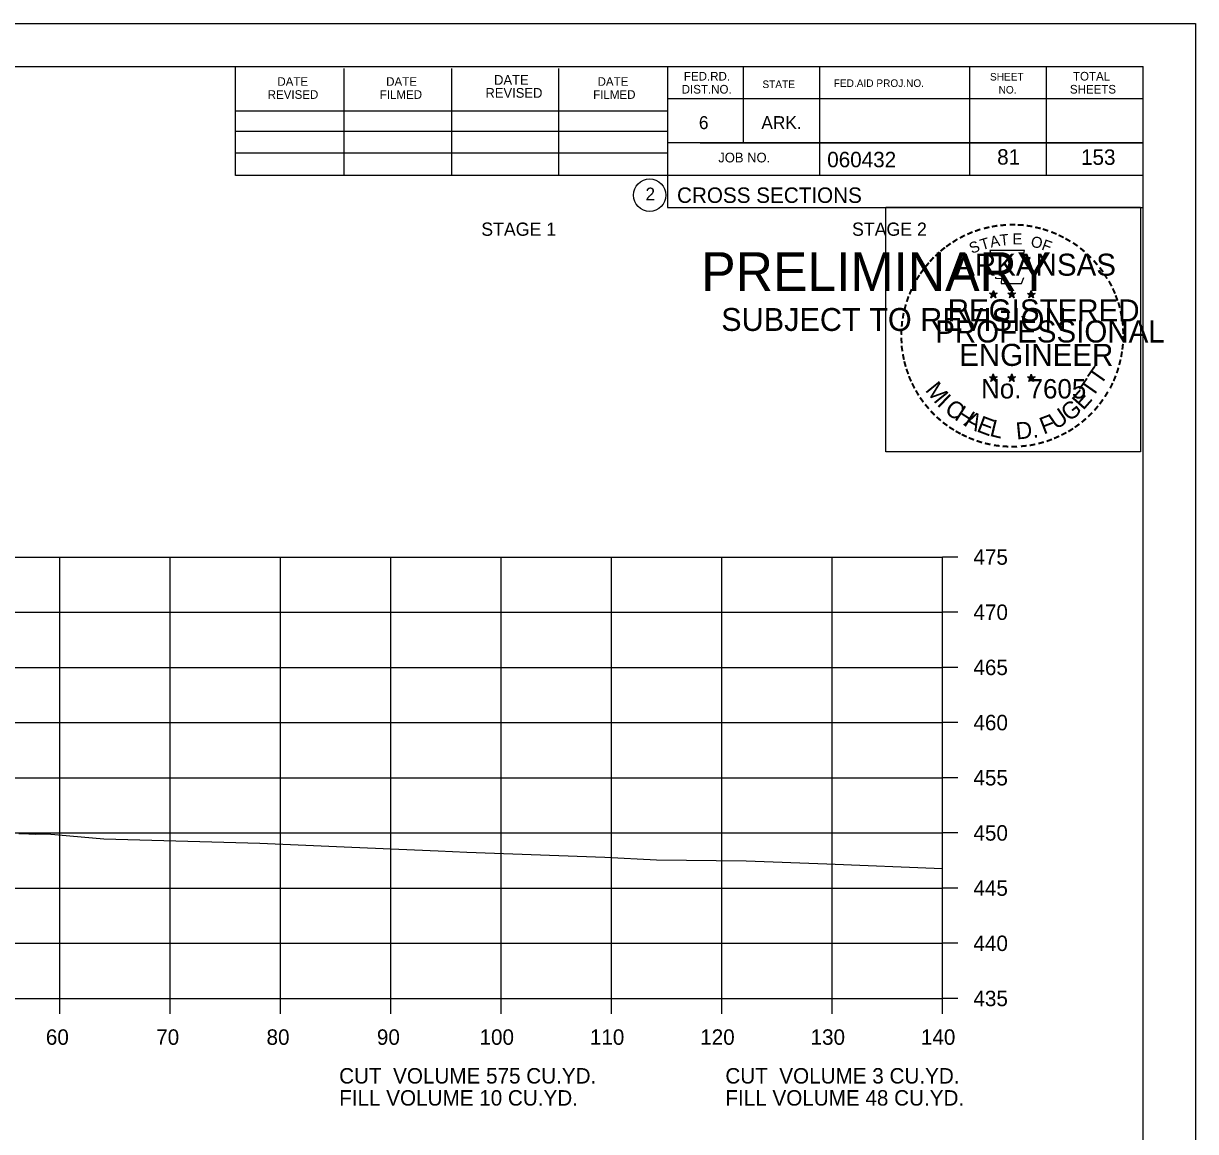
# Model space of a CAD drawing. Extents: x 1538688 to 1540766, y 656250 to 671912.
# Drawn here: x 1538914.9 to 1539021.1, y 657730.8 to 657831.3 of the extents above; entities that cross this region are included whole.
import ezdxf

# ---------------------------------------------------------------- set-up
doc = ezdxf.new("R2010")
doc.units = 0
for name, color, linetype in [('18', 7, 'Continuous'), ('22', 7, 'Continuous'), ('26', 7, 'Continuous'), ('7', 7, 'Continuous'), ('8', 7, 'Continuous'), ('9', 7, 'Continuous'), ('Borings', 7, 'Continuous'), ('Default', 7, 'Continuous'), ('Horizontal Alignment', 7, 'Continuous'), ('RipRap', 7, 'Continuous')]:
    doc.layers.add(name, color=color, linetype=linetype)

msp = doc.modelspace()

# ---------------------------------------------------------------- linework, layer by layer
at = {"layer": '18'}
msp.add_lwpolyline([(1538914.47, 657757.87), (1538915.39, 657757.83), (1538915.99, 657757.8), (1538916, 657757.82), (1538917.04, 657757.84), (1538922.18, 657757.37), (1538936.31, 657756.97), (1538944.65, 657756.62), (1538952.48, 657756.29), (1538955.07, 657756.17), (1538967.59, 657755.7), (1538972.27, 657755.48), (1538980.37, 657755.38), (1538987.69, 657755.11), (1538998.18, 657754.7)], dxfattribs=at)
at = {"layer": '22'}
for p, q in [((1538718.18, 657782.91), (1538998.18, 657782.91)), ((1538918.18, 657742.91), (1538918.18, 657782.91)), ((1538928.18, 657742.91), (1538928.18, 657782.91)), ((1538938.18, 657742.91), (1538938.18, 657782.91)), ((1538948.18, 657742.91), (1538948.18, 657782.91)), ((1538958.18, 657742.91), (1538958.18, 657782.91)), ((1538968.18, 657742.91), (1538968.18, 657782.91)), ((1538978.18, 657742.91), (1538978.18, 657782.91)), ((1538988.18, 657742.91), (1538988.18, 657782.91)), ((1538998.18, 657742.91), (1538998.18, 657782.91)), ((1538718.18, 657777.91), (1538998.18, 657777.91)), ((1538718.18, 657772.91), (1538998.18, 657772.91)), ((1538718.18, 657767.91), (1538998.18, 657767.91)), ((1538718.18, 657762.91), (1538998.18, 657762.91)), ((1538718.18, 657757.91), (1538998.18, 657757.91)), ((1538718.18, 657752.91), (1538998.18, 657752.91)), ((1538718.18, 657747.91), (1538998.18, 657747.91)), ((1538718.18, 657742.91), (1538998.18, 657742.91))]:
    msp.add_line(p, q, dxfattribs=at)
at = {"layer": '26'}
msp.add_line((1538687.78, 657831.26), (1539021.11, 657831.26), dxfattribs=at)
for points in [[(1538687.77, 657831.26), (1539021.11, 657831.26), (1539021.11, 657617.93), (1538687.77, 657617.93)], [(1538993.03, 657814.6), (1539016.13, 657814.6), (1539016.13, 657792.45), (1538993.03, 657792.45)]]:
    msp.add_lwpolyline(points, close=True, dxfattribs=at)
at = {"layer": '8'}
for p, q in [((1539002.44, 657806.81), (1539002.79, 657806.7)), ((1539002.44, 657806.81), (1539002.69, 657806.77)), ((1539002.44, 657806.81), (1539002.68, 657806.69)), ((1539002.79, 657807.07), (1539002.75, 657806.82)), ((1539002.79, 657806.7), (1539002.79, 657807.07)), ((1539002.79, 657807.07), (1539002.84, 657806.82)), ((1539003.13, 657806.81), (1539002.79, 657806.7)), ((1539003.13, 657806.81), (1539002.85, 657806.77)), ((1539003.13, 657806.81), (1539002.93, 657806.71)), ((1539004.11, 657806.81), (1539004.46, 657806.7)), ((1539004.11, 657806.81), (1539004.36, 657806.77)), ((1539004.11, 657806.81), (1539004.35, 657806.69)), ((1539004.46, 657807.07), (1539004.42, 657806.82)), ((1539004.46, 657806.7), (1539004.46, 657807.07)), ((1539004.46, 657807.07), (1539004.51, 657806.82)), ((1539004.8, 657806.81), (1539004.46, 657806.7)), ((1539004.8, 657806.81), (1539004.52, 657806.77)), ((1539004.8, 657806.81), (1539004.6, 657806.71)), ((1539005.87, 657806.8), (1539006.22, 657806.69)), ((1539005.87, 657806.8), (1539006.13, 657806.76)), ((1539005.87, 657806.8), (1539006.11, 657806.68)), ((1539006.22, 657807.06), (1539006.18, 657806.8)), ((1539006.22, 657806.69), (1539006.22, 657807.06)), ((1539006.22, 657807.06), (1539006.27, 657806.81)), ((1539006.57, 657806.8), (1539006.22, 657806.69)), ((1539006.57, 657806.8), (1539006.28, 657806.75)), ((1539006.57, 657806.8), (1539006.36, 657806.7)), ((1539002.57, 657806.41), (1539002.79, 657806.7)), ((1539002.57, 657806.41), (1539002.7, 657806.65)), ((1539002.57, 657806.41), (1539002.79, 657806.62)), ((1539003, 657806.41), (1539002.79, 657806.7)), ((1539003, 657806.41), (1539002.79, 657806.62)), ((1539003, 657806.41), (1539002.86, 657806.7)), ((1539004.24, 657806.41), (1539004.46, 657806.7)), ((1539004.24, 657806.41), (1539004.37, 657806.65)), ((1539004.24, 657806.41), (1539004.46, 657806.62)), ((1539004.67, 657806.41), (1539004.46, 657806.7)), ((1539004.67, 657806.41), (1539004.46, 657806.62)), ((1539004.67, 657806.41), (1539004.53, 657806.7)), ((1539006.01, 657806.39), (1539006.22, 657806.69)), ((1539006.01, 657806.39), (1539006.13, 657806.64)), ((1539006.01, 657806.39), (1539006.22, 657806.61)), ((1539006.43, 657806.39), (1539006.22, 657806.69)), ((1539006.43, 657806.39), (1539006.22, 657806.61)), ((1539006.43, 657806.39), (1539006.3, 657806.69)), ((1539002.78, 657799.5), (1539002.74, 657799.24)), ((1539002.78, 657799.13), (1539002.78, 657799.5)), ((1539002.78, 657799.5), (1539002.83, 657799.25)), ((1539004.45, 657799.5), (1539004.41, 657799.24)), ((1539004.45, 657799.13), (1539004.45, 657799.5)), ((1539004.45, 657799.5), (1539004.5, 657799.25)), ((1539006.22, 657799.49), (1539006.18, 657799.23)), ((1539006.22, 657799.12), (1539006.22, 657799.49)), ((1539006.22, 657799.49), (1539006.27, 657799.24)), ((1539002.43, 657799.24), (1539002.78, 657799.13)), ((1539002.43, 657799.24), (1539002.69, 657799.2)), ((1539002.43, 657799.24), (1539002.67, 657799.12)), ((1539002.57, 657798.83), (1539002.78, 657799.13)), ((1539002.57, 657798.83), (1539002.69, 657799.08)), ((1539002.57, 657798.83), (1539002.78, 657799.05)), ((1539003.13, 657799.24), (1539002.78, 657799.13)), ((1539003, 657798.83), (1539002.78, 657799.13)), ((1539003, 657798.83), (1539002.78, 657799.05)), ((1539003.13, 657799.24), (1539002.84, 657799.19)), ((1539003, 657798.83), (1539002.86, 657799.12)), ((1539003.13, 657799.24), (1539002.93, 657799.14)), ((1539004.1, 657799.24), (1539004.45, 657799.13)), ((1539004.1, 657799.24), (1539004.36, 657799.2)), ((1539004.1, 657799.24), (1539004.34, 657799.12)), ((1539004.24, 657798.83), (1539004.45, 657799.13)), ((1539004.24, 657798.83), (1539004.36, 657799.08)), ((1539004.24, 657798.83), (1539004.45, 657799.05)), ((1539004.8, 657799.24), (1539004.45, 657799.13)), ((1539004.67, 657798.83), (1539004.45, 657799.13)), ((1539004.67, 657798.83), (1539004.45, 657799.05)), ((1539004.8, 657799.24), (1539004.51, 657799.19)), ((1539004.67, 657798.83), (1539004.53, 657799.12)), ((1539004.8, 657799.24), (1539004.6, 657799.14)), ((1539005.87, 657799.23), (1539006.22, 657799.12)), ((1539005.87, 657799.23), (1539006.12, 657799.19)), ((1539005.87, 657799.23), (1539006.11, 657799.11)), ((1539006, 657798.82), (1539006.22, 657799.12)), ((1539006, 657798.82), (1539006.13, 657799.07)), ((1539006, 657798.82), (1539006.22, 657799.04)), ((1539006.57, 657799.23), (1539006.22, 657799.12)), ((1539006.43, 657798.82), (1539006.22, 657799.12)), ((1539006.43, 657798.82), (1539006.22, 657799.04)), ((1539006.57, 657799.23), (1539006.28, 657799.18)), ((1539006.43, 657798.82), (1539006.3, 657799.11)), ((1539006.57, 657799.23), (1539006.36, 657799.13))]:
    msp.add_line(p, q, dxfattribs=at)
for points in [[(1539002.48, 657810.69), (1539002.75, 657809.87)], [(1539005.99, 657809.77), (1539006.13, 657810.05), (1539005.45, 657810.03), (1539005.6, 657810.69), (1539002.48, 657810.69)], [(1539002.97, 657808.27), (1539002.97, 657808.18), (1539003.53, 657808.16), (1539003.48, 657807.69), (1539005.35, 657807.69), (1539005.55, 657808.23)], [(1539002.79, 657807.07), (1539003, 657806.41), (1539002.44, 657806.81), (1539003.13, 657806.81), (1539002.57, 657806.41), (1539002.79, 657807.07)], [(1539004.46, 657807.07), (1539004.67, 657806.41), (1539004.11, 657806.81), (1539004.8, 657806.81), (1539004.24, 657806.41), (1539004.46, 657807.07)], [(1539006.22, 657807.06), (1539006.43, 657806.39), (1539005.87, 657806.8), (1539006.57, 657806.8), (1539006.01, 657806.39), (1539006.22, 657807.06)], [(1539002.78, 657799.5), (1539003, 657798.83), (1539002.43, 657799.24), (1539003.13, 657799.24), (1539002.57, 657798.83), (1539002.78, 657799.5)], [(1539004.45, 657799.5), (1539004.67, 657798.83), (1539004.1, 657799.24), (1539004.8, 657799.24), (1539004.24, 657798.83), (1539004.45, 657799.5)], [(1539006.22, 657799.49), (1539006.43, 657798.82), (1539005.87, 657799.23), (1539006.57, 657799.23), (1539006, 657798.82), (1539006.22, 657799.49)]]:
    msp.add_lwpolyline(points, dxfattribs=at)
for centre, radius in [((1539002.79, 657806.7), 0.172), ((1539002.79, 657806.7), 0.145), ((1539002.79, 657806.7), 0.116), ((1539002.79, 657806.7), 0.0991), ((1539002.79, 657806.7), 0.0747), ((1539004.46, 657806.7), 0.172), ((1539004.46, 657806.7), 0.145), ((1539004.46, 657806.7), 0.116), ((1539004.46, 657806.7), 0.0991), ((1539004.46, 657806.7), 0.0747), ((1539006.22, 657806.69), 0.172), ((1539006.22, 657806.69), 0.145), ((1539006.22, 657806.69), 0.116), ((1539006.22, 657806.69), 0.0991), ((1539006.22, 657806.69), 0.0747), ((1539002.79, 657806.7), 0.0495), ((1539002.79, 657806.7), 0.0296), ((1539004.46, 657806.7), 0.0495), ((1539004.46, 657806.7), 0.0296), ((1539006.22, 657806.69), 0.0495), ((1539006.22, 657806.69), 0.0296), ((1539002.78, 657799.13), 0.172), ((1539002.78, 657799.13), 0.145), ((1539002.78, 657799.13), 0.116), ((1539002.78, 657799.13), 0.0991), ((1539002.78, 657799.13), 0.0747), ((1539002.78, 657799.13), 0.0495), ((1539002.78, 657799.13), 0.0296), ((1539004.45, 657799.13), 0.172), ((1539004.45, 657799.13), 0.145), ((1539004.45, 657799.13), 0.116), ((1539004.45, 657799.13), 0.0991), ((1539004.45, 657799.13), 0.0747), ((1539004.45, 657799.13), 0.0495), ((1539004.45, 657799.13), 0.0296), ((1539006.22, 657799.12), 0.172), ((1539006.22, 657799.12), 0.145), ((1539006.22, 657799.12), 0.116), ((1539006.22, 657799.12), 0.0991), ((1539006.22, 657799.12), 0.0747), ((1539006.22, 657799.12), 0.0495), ((1539006.22, 657799.12), 0.0296)]:
    msp.add_circle(centre, radius, dxfattribs=at)
at = {"layer": 'Borings'}
for p, q in [((1538998.18, 657742.91), (1538998.18, 657782.91)), ((1538999.58, 657782.91), (1538998.18, 657782.91)), ((1538999.58, 657777.91), (1538998.18, 657777.91)), ((1538999.58, 657772.91), (1538998.18, 657772.91)), ((1538999.58, 657767.91), (1538998.18, 657767.91)), ((1538999.58, 657762.91), (1538998.18, 657762.91)), ((1538999.58, 657757.91), (1538998.18, 657757.91)), ((1538999.58, 657752.91), (1538998.18, 657752.91)), ((1538999.58, 657747.91), (1538998.18, 657747.91)), ((1538718.18, 657742.91), (1538998.18, 657742.91)), ((1538918.18, 657741.51), (1538918.18, 657742.91)), ((1538928.18, 657741.51), (1538928.18, 657742.91)), ((1538938.18, 657741.51), (1538938.18, 657742.91)), ((1538948.18, 657741.51), (1538948.18, 657742.91)), ((1538958.18, 657741.51), (1538958.18, 657742.91)), ((1538968.18, 657741.51), (1538968.18, 657742.91)), ((1538978.18, 657741.51), (1538978.18, 657742.91)), ((1538988.18, 657741.51), (1538988.18, 657742.91)), ((1538998.18, 657741.51), (1538998.18, 657742.91)), ((1538999.58, 657742.91), (1538998.18, 657742.91))]:
    msp.add_line(p, q, dxfattribs=at)
at = {"layer": 'RipRap'}
for p, q in [((1538700.18, 657827.37), (1539016.36, 657827.37)), ((1538934.1, 657817.49), (1538934.1, 657827.37)), ((1538943.96, 657817.49), (1538943.96, 657827.17)), ((1538953.72, 657817.49), (1538953.72, 657827.17)), ((1538963.4, 657817.49), (1538963.4, 657827.17)), ((1538973.26, 657827.37), (1538973.26, 657814.57)), ((1538980.1, 657827.37), (1538980.1, 657820.43)), ((1538987.04, 657827.37), (1538987.04, 657817.49)), ((1539000.62, 657827.37), (1539000.62, 657817.49)), ((1539007.56, 657827.37), (1539007.56, 657817.49)), ((1539016.36, 657621.91), (1539016.36, 657827.37)), ((1539016.36, 657824.43), (1538973.26, 657824.43)), ((1539016.36, 657824.45), (1539016.36, 657824.45)), ((1538934.1, 657823.35), (1538973.26, 657823.35)), ((1538934.1, 657821.49), (1538973.26, 657821.49)), ((1538934.1, 657817.49), (1538934.1, 657819.55)), ((1538934.1, 657819.55), (1538973.26, 657819.55)), ((1539016.36, 657820.43), (1538973.26, 657820.43)), ((1538976.22, 657820.43), (1539016.36, 657820.43)), ((1539016.36, 657817.49), (1538934.1, 657817.49)), ((1538973.26, 657814.57), (1539016.36, 657814.57))]:
    msp.add_line(p, q, dxfattribs=at)
msp.add_circle((1538971.64, 657815.7), 1.47, dxfattribs=at)

# ---------------------------------------------------------------- texts
at = {"layer": '7'}
for s, p in [('81', (1539003.13, 657818.47)), ('153', (1539010.73, 657818.45))]:
    msp.add_text(s, height=1.4, dxfattribs=at).set_placement(p)
at = {"layer": '8'}
for s, height, rotation, p in [('-', 1.6, 28.7918, (1538999.96, 657811.23)), ('-', 1.6, 24.3072, (1539000.59, 657811.55)), ('-', 1.6, 19.1761, (1539001.23, 657811.82)), ('-', 1.6, 13.6301, (1539001.98, 657812.06)), ('-', 1.6, 10.2193, (1539002.66, 657812.22)), ('T', 1, 6.0228, (1539003.42, 657811.12)), ('-', 1.6, 5.8968, (1539003.38, 657812.33)), ('-', 1.6, 0.1862, (1539004.16, 657812.4)), ('E', 1, 0.8323, (1539004.53, 657811.23)), ('-', 1.6, 357.743, (1539004.88, 657812.39)), ('-', 1.6, 352.1617, (1539005.62, 657812.34)), ('-', 1.6, 347.2049, (1539006.34, 657812.22)), ('-', 1.6, 342.3362, (1539006.98, 657812.07)), ('-', 1.6, 337.8551, (1539007.71, 657811.84)), ('-', 1.6, 334.1211, (1539008.34, 657811.57)), ('-', 1.6, 38.9507, (1538998.31, 657810.09)), ('-', 1.6, 36.2317, (1538998.79, 657810.47)), ('-', 1.6, 34.0636, (1538999.36, 657810.86)), ('S', 1, 21.594, (1539000.83, 657810.37)), ('T', 1, 16.4036, (1539001.75, 657810.7)), ('A', 1, 11.2132, (1539002.57, 657810.95)), ('O', 1, 350.4515, (1539006.13, 657811.02)), ('F', 1, 340.0707, (1539007.09, 657810.79)), ('-', 1.6, 329.6409, (1539008.92, 657811.29)), ('-', 1.6, 325.8627, (1539009.57, 657810.93)), ('-', 1.6, 48.423, (1538997.43, 657809.2)), ('-', 1.6, 42.9622, (1538997.88, 657809.67)), ('ARKANSAS', 2, 360, (1538999.33, 657808.4)), ('-', 1.6, 320.5297, (1539010.18, 657810.5)), ('-', 1.6, 315.5786, (1539010.77, 657810.01)), ('-', 1.6, 54.2325, (1538996.61, 657808.14)), ('-', 1.6, 50.6142, (1538997.03, 657808.71)), ('-', 1.6, 309.8797, (1539011.34, 657809.46)), ('-', 1.6, 306.6522, (1539011.87, 657808.86)), ('-', 1.6, 62.8713, (1538995.97, 657807)), ('-', 1.6, 58.0706, (1538996.29, 657807.62)), ('-', 1.4, 303.6753, (1539012.35, 657808.29)), ('-', 1.6, 299.6684, (1539012.67, 657807.69)), ('-', 1.6, 67.7743, (1538995.72, 657806.39)), ('-', 1.6, 294.6628, (1539013, 657807.08)), ('-', 1.6, 75.461, (1538995.3, 657805.05)), ('-', 1.6, 72.3945, (1538995.5, 657805.76)), ('REGISTERED', 2, 360, (1538998.65, 657804.26)), ('DWB', 0.01, 360, (1539002.77, 657806.7)), ('DWB', 0.01, 360, (1539004.44, 657806.7)), ('DWB', 0.01, 360, (1539006.21, 657806.69)), ('-', 1.6, 290.5728, (1539013.25, 657806.5)), ('-', 1.6, 285.1233, (1539013.49, 657805.92)), ('-', 1.6, 81.2013, (1538995.17, 657804.33)), ('-', 1.6, 280.5493, (1539013.69, 657805.18)), ('-', 1.6, 85.1863, (1538995.09, 657803.64)), ('PROFESSIONAL', 2, 360, (1538997.51, 657802.35)), ('-', 1.6, 276.5962, (1539013.85, 657804.41)), ('-', 1.6, 274.3301, (1539013.91, 657803.69)), ('-', 1.6, 94.1959, (1538995.1, 657802.22)), ('-', 1.6, 89.0622, (1538995.07, 657802.94)), ('-', 1.6, 269.9407, (1539013.94, 657803.05)), ('-', 1.6, 98.9479, (1538995.17, 657801.55)), ('ENGINEER', 2, 360, (1538999.69, 657800.23)), ('-', 1.6, 260.9953, (1539013.85, 657801.73)), ('-', 1.6, 263.5172, (1539013.93, 657802.39)), ('-', 1.6, 101.7149, (1538995.31, 657800.82)), ('-', 1.6, 105.4578, (1538995.47, 657800.22)), ('-', 1.6, 255.7626, (1539013.74, 657801.06)), ('-', 1.6, 109.0874, (1538995.69, 657799.59)), ('-', 1.6, 114.0643, (1538995.94, 657798.99)), ('T', 1.54, 55.055, (1539012.5, 657798.4)), ('-', 1.6, 247.8887, (1539013.34, 657799.66)), ('-', 1.6, 252.8681, (1539013.56, 657800.34)), ('-', 1.6, 115.7289, (1538996.24, 657798.38)), ('M', 1.54, 308.9175, (1538996.55, 657798.02)), ('No. 7605', 1.757, 360, (1539001.67, 657797.28)), ('DWB', 0.01, 360, (1539002.77, 657799.13)), ('DWB', 0.01, 360, (1539004.44, 657799.12)), ('DWB', 0.01, 360, (1539006.2, 657799.12)), ('T', 1.54, 55.055, (1539011.77, 657797.28)), ('-', 1.6, 244.6197, (1539013.08, 657799.03)), ('-', 1.6, 120.4471, (1538996.6, 657797.79)), ('-', 1.6, 125.8934, (1538997, 657797.23)), ('I', 1.54, 316.4636, (1538997.6, 657796.7)), ('E', 1.54, 48.7313, (1539010.93, 657796.15)), ('-', 1.6, 233.8452, (1539012.28, 657797.63)), ('-', 1.6, 239.0712, (1539012.68, 657798.28)), ('-', 1.6, 130.7181, (1538997.47, 657796.68)), ('-', 1.6, 134.2238, (1538997.98, 657796.13)), ('C', 1.54, 324.0197, (1538998.27, 657796.08)), ('H', 1.54, 327.5342, (1538999.18, 657795.42)), ('U', 1.54, 34.4052, (1539008.47, 657794.4)), ('G', 1.54, 38.2173, (1539009.67, 657795.13)), ('-', 1.6, 231.2538, (1539011.85, 657797.06)), ('-', 1.6, 138.9338, (1538998.51, 657795.67)), ('-', 1.6, 144.6463, (1538999.06, 657795.26)), ('A', 1.54, 332.5513, (1539000.03, 657794.89)), ('E', 1.54, 339.2068, (1539001.19, 657794.32)), ('L', 1.54, 346.2929, (1539002.38, 657793.9)), ('D.', 1.54, 5.2602, (1539004.89, 657793.56)), ('F', 1.54, 20.8202, (1539007.34, 657794)), ('-', 1.6, 221.0851, (1539010.85, 657795.99)), ('-', 1.6, 225.7653, (1539011.37, 657796.5)), ('-', 1.6, 148.0898, (1538999.63, 657794.89)), ('-', 1.6, 151.5704, (1539000.2, 657794.57)), ('-', 1.6, 154.6002, (1539000.73, 657794.32)), ('-', 1.6, 207.3568, (1539009.21, 657794.79)), ('-', 1.6, 212.2491, (1539009.77, 657795.13)), ('-', 1.6, 215.7363, (1539010.3, 657795.52)), ('-', 1.6, 158.5612, (1539001.35, 657794.07)), ('-', 1.6, 162.7983, (1539002.04, 657793.85)), ('-', 1.6, 167.5555, (1539002.75, 657793.69)), ('-', 1.6, 173.1155, (1539003.52, 657793.58)), ('-', 1.6, 176.5183, (1539004.27, 657793.53)), ('-', 1.6, 181.5918, (1539005.02, 657793.54)), ('-', 1.6, 185.8167, (1539005.83, 657793.62)), ('-', 1.6, 191.2858, (1539006.56, 657793.75)), ('-', 1.6, 195.4743, (1539007.29, 657793.95)), ('-', 1.6, 200.7184, (1539007.97, 657794.19)), ('-', 1.6, 204.2516, (1539008.59, 657794.47))]:
    msp.add_text(s, height=height, rotation=rotation, dxfattribs=at).set_placement(p)
at = {"layer": '9'}
for s, height, p in [('PRELIMINARY', 3.5, (1538976.31, 657807.03)), ('DWB', 0.01, (1538977.06, 657808.88)), ('SUBJECT TO REVISION', 2.0751, (1538978.12, 657803.4))]:
    msp.add_text(s, height=height, rotation=360, dxfattribs=at).set_placement(p)
at = {"layer": 'Default'}
for s, p in [('STAGE 1', (1538956.38, 657812.02)), ('STAGE 2', (1538989.98, 657812.02))]:
    msp.add_text(s, height=1.2, dxfattribs=at).set_placement(p)
at = {"layer": 'Horizontal Alignment'}
for s, p in [('475', (1539000.98, 657782.21)), ('470', (1539000.98, 657777.21)), ('465', (1539000.98, 657772.21)), ('460', (1539000.98, 657767.21)), ('455', (1539000.98, 657762.21)), ('450', (1539000.98, 657757.21)), ('445', (1539000.98, 657752.21)), ('440', (1539000.98, 657747.21)), ('435', (1539000.98, 657742.21)), ('60', (1538916.92, 657738.71)), ('70', (1538926.92, 657738.71)), ('80', (1538936.92, 657738.71)), ('90', (1538946.92, 657738.71)), ('100', (1538956.22, 657738.71)), ('110', (1538966.22, 657738.71)), ('120', (1538976.22, 657738.71)), ('130', (1538986.22, 657738.71)), ('140', (1538996.22, 657738.71)), ('CUT  VOLUME 575 CU.YD.', (1538943.5, 657735.2)), ('CUT  VOLUME 3 CU.YD.', (1538978.5, 657735.2)), ('FILL VOLUME 10 CU.YD.', (1538943.5, 657733.2)), ('FILL VOLUME 48 CU.YD.', (1538978.5, 657733.2))]:
    msp.add_text(s, height=1.4, dxfattribs=at).set_placement(p)
at = {"layer": 'RipRap'}
for s, height, p in [('DATE', 0.782, (1538937.9, 657825.61)), ('DATE', 0.782, (1538947.76, 657825.61)), ('DATE', 0.879, (1538957.54, 657825.71)), ('DATE', 0.782, (1538966.92, 657825.61)), ('FED.RD.', 0.782, (1538974.74, 657826.09)), ('STATE', 0.684, (1538981.86, 657825.41)), ('FED.AID PROJ.NO.', 0.684, (1538988.32, 657825.51)), ('SHEET', 0.684, (1539002.48, 657826.09)), ('TOTAL', 0.782, (1539010, 657826.09)), ('REVISED', 0.782, (1538937.02, 657824.43)), ('FILMED', 0.782, (1538947.18, 657824.43)), ('REVISED', 0.879, (1538956.76, 657824.53)), ('FILMED', 0.782, (1538966.52, 657824.43)), ('DIST.NO.', 0.782, (1538974.54, 657824.91)), ('NO.', 0.684, (1539003.26, 657824.91)), ('SHEETS', 0.782, (1539009.72, 657824.91)), ('6', 1.17, (1538976.1, 657821.69)), ('ARK.', 1.172, (1538981.76, 657821.69)), ('JOB NO.', 0.879, (1538977.86, 657818.67)), ('060432', 1.4, (1538987.73, 657818.23)), ('2', 1.17, (1538971.26, 657815.22)), ('CROSS SECTIONS', 1.4, (1538974.12, 657815))]:
    msp.add_text(s, height=height, rotation=360, dxfattribs=at).set_placement(p)

doc.saveas('drawing.dxf')
